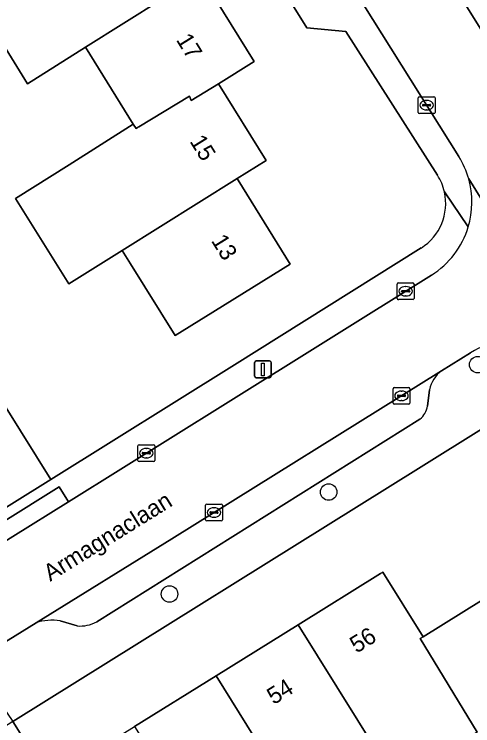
# Model space of a CAD drawing. Extents: x 157767 to 159172, y 387839 to 389425.
# Drawn here: x 158510.56 to 158537.73, y 388095.43 to 388137.63 of the extents above; entities that cross this region are included whole.
import ezdxf

# ---------------------------------------------------------------- set-up
doc = ezdxf.new("R2010")
doc.units = 0
for name, color, linetype in [('IMGEO_Boom', 7, 'Continuous'), ('IMGEO_Erf', 7, 'Continuous'), ('IMGEO_Kolk', 7, 'Continuous'), ('IMGEO_Lichtmast', 7, 'Continuous'), ('IMGEO_Muur', 7, 'Continuous'), ('IMGEO_Openbare_ruimte_label', 7, 'Continuous'), ('IMGEO_Pand', 7, 'Continuous'), ('IMGEO_Pand_nummerreeks', 7, 'Continuous'), ('IMGEO_Parkeervlak_open', 7, 'Continuous'), ('IMGEO_Rijbaan_lokaal_open', 7, 'Continuous'), ('IMGEO_Voetpad_open', 7, 'Continuous')]:
    doc.layers.add(name, color=color, linetype=linetype)

msp = doc.modelspace()

# ---------------------------------------------------------------- linework, layer by layer
at = {"layer": 'IMGEO_Boom'}
for centre in [(158538.022, 388116.848), (158529.192, 388109.291), (158519.762, 388103.245)]:
    msp.add_circle(centre, 0.489, dxfattribs=at)
at = {"layer": 'IMGEO_Erf'}
for points in [[(158535.639, 388128.089), (158530.216, 388136.605), (158527.9, 388136.819), (158507.012, 388170.316), (158507.616, 388172.75), (158501.79, 388182.163)], [(158521.59, 388139.965), (158524.785, 388134.813), (158522.666, 388133.504), (158525.496, 388128.961), (158523.774, 388127.885), (158523.832, 388127.791), (158526.919, 388122.81), (158521.905, 388119.701), (158520.086, 388118.573), (158517.451, 388122.822), (158516.955, 388123.622), (158513.797, 388121.648), (158510.642, 388126.693), (158513.81, 388128.695), (158517.615, 388131.1), (158514.779, 388135.673), (158511.341, 388133.507), (158508.319, 388138.381), (158506.346, 388137.159), (158503.327, 388142.002)], [(158488.112, 388139.1), (158491.041, 388134.392), (158497.767, 388138.637), (158500.841, 388133.768), (158494.084, 388129.502), (158495.543, 388127.134), (158501.913, 388131.115), (158503.389, 388128.752), (158497.019, 388124.771), (158498.647, 388122.157), (158502.853, 388124.785), (158504.3, 388122.47), (158500.094, 388119.842), (158502.272, 388116.342), (158503.761, 388117.272), (158506.954, 388119.268), (158510.071, 388114.281), (158512.722, 388110.04), (158523.604, 388116.845), (158534.67, 388123.764)], [(158541.987, 388115.359), (158534.664, 388110.788), (158510.476, 388095.689), (158512.627, 388092.242), (158517.684, 388095.387), (158522.533, 388098.402), (158527.384, 388101.418), (158532.27, 388104.457), (158532.411, 388104.544), (158534.792, 388100.714), (158539.451, 388103.611), (158544.354, 388106.66)]]:
    msp.add_lwpolyline(points, dxfattribs=at)
for centre, radius, start, end in [((158532.993, 388126.405), 3.136, 12.5983, 32.4786), ((158533.001, 388126.409), 3.128, 302.2494, 12.5524)]:
    msp.add_arc(centre, radius, start, end, dxfattribs=at)
at = {"layer": 'IMGEO_Kolk'}
for p, q in [((158534.497, 388131.807), (158534.497, 388132.659)), ((158534.572, 388132.733), (158535.424, 388132.733)), ((158535.498, 388132.659), (158535.498, 388131.807)), ((158534.756, 388132.227), (158534.756, 388132.239)), ((158534.799, 388132.276), (158535.197, 388132.276)), ((158534.985, 388132.513), (158535.01, 388132.513)), ((158535.24, 388132.239), (158535.24, 388132.227)), ((158535.194, 388132.19), (158534.796, 388132.19)), ((158535.008, 388131.953), (158534.983, 388131.953)), ((158535.424, 388131.733), (158534.572, 388131.733)), ((158533.325, 388121.7), (158534.177, 388121.7)), ((158533.25, 388120.774), (158533.25, 388121.626)), ((158533.738, 388121.48), (158533.763, 388121.48)), ((158534.251, 388121.626), (158534.251, 388120.774)), ((158533.509, 388121.194), (158533.509, 388121.206)), ((158533.947, 388121.157), (158533.549, 388121.157)), ((158533.552, 388121.243), (158533.95, 388121.243)), ((158533.761, 388120.92), (158533.736, 388120.92)), ((158533.993, 388121.206), (158533.993, 388121.194)), ((158534.177, 388120.7), (158533.325, 388120.7)), ((158533.008, 388114.57), (158533.008, 388115.422)), ((158533.083, 388115.496), (158533.935, 388115.496)), ((158534.009, 388115.422), (158534.009, 388114.57)), ((158533.267, 388114.99), (158533.267, 388115.002)), ((158533.705, 388114.953), (158533.307, 388114.953)), ((158533.31, 388115.039), (158533.708, 388115.039)), ((158533.496, 388115.276), (158533.521, 388115.276)), ((158533.751, 388115.002), (158533.751, 388114.99)), ((158533.519, 388114.716), (158533.494, 388114.716)), ((158533.935, 388114.496), (158533.083, 388114.496)), ((158517.887, 388111.172), (158517.887, 388112.024)), ((158517.962, 388112.098), (158518.814, 388112.098)), ((158518.888, 388112.024), (158518.888, 388111.172)), ((158518.146, 388111.592), (158518.146, 388111.604)), ((158518.189, 388111.641), (158518.587, 388111.641)), ((158518.375, 388111.878), (158518.4, 388111.878)), ((158518.63, 388111.604), (158518.63, 388111.592)), ((158518.584, 388111.555), (158518.186, 388111.555)), ((158518.398, 388111.318), (158518.373, 388111.318)), ((158518.814, 388111.098), (158517.962, 388111.098)), ((158521.895, 388107.653), (158521.895, 388108.505)), ((158521.97, 388108.579), (158522.822, 388108.579)), ((158522.383, 388108.359), (158522.408, 388108.359)), ((158522.896, 388108.505), (158522.896, 388107.653)), ((158522.154, 388108.073), (158522.154, 388108.085)), ((158522.592, 388108.036), (158522.194, 388108.036)), ((158522.197, 388108.122), (158522.595, 388108.122)), ((158522.406, 388107.799), (158522.381, 388107.799)), ((158522.638, 388108.085), (158522.638, 388108.073)), ((158522.822, 388107.579), (158521.97, 388107.579))]:
    msp.add_line(p, q, dxfattribs=at)
for points in [[(158534.497, 388131.807), (158534.497, 388132.659)], [(158534.572, 388132.733), (158535.424, 388132.733)], [(158535.498, 388132.659), (158535.498, 388131.807)], [(158535.424, 388131.733), (158534.572, 388131.733)], [(158533.325, 388121.7), (158534.177, 388121.7)], [(158533.25, 388120.774), (158533.25, 388121.626)], [(158534.251, 388121.626), (158534.251, 388120.774)], [(158534.177, 388120.7), (158533.325, 388120.7)], [(158533.008, 388114.57), (158533.008, 388115.422)], [(158533.083, 388115.496), (158533.935, 388115.496)], [(158534.009, 388115.422), (158534.009, 388114.57)], [(158533.935, 388114.496), (158533.083, 388114.496)], [(158517.887, 388111.172), (158517.887, 388112.024)], [(158517.962, 388112.098), (158518.814, 388112.098)], [(158518.888, 388112.024), (158518.888, 388111.172)], [(158518.814, 388111.098), (158517.962, 388111.098)], [(158521.895, 388107.653), (158521.895, 388108.505)], [(158521.97, 388108.579), (158522.822, 388108.579)], [(158522.896, 388108.505), (158522.896, 388107.653)], [(158522.822, 388107.579), (158521.97, 388107.579)]]:
    msp.add_lwpolyline(points, dxfattribs=at)
for centre, radius, start, end in [((158534.574, 388132.657), 0.0765, 91.552, 178.448), ((158534.574, 388132.657), 0.0765, 91.552, 178.448), ((158535.422, 388132.657), 0.0765, 1.552, 88.448), ((158535.422, 388132.657), 0.0765, 1.552, 88.448), ((158534.796, 388132.236), 0.0403, 85.8775, 175.7526), ((158535.201, 388132.238), 0.0386, 1.7309, 96.639), ((158534.574, 388131.809), 0.0765, 181.552, 268.448), ((158534.574, 388131.809), 0.0765, 181.552, 268.448), ((158534.793, 388132.226), 0.0366, 178.938, 274.7102), ((158535.197, 388132.233), 0.043, 264.8664, 352.4533), ((158535.422, 388131.809), 0.0765, 271.552, 358.448), ((158535.422, 388131.809), 0.0765, 271.552, 358.448), ((158533.327, 388121.624), 0.0765, 91.552, 178.448), ((158533.327, 388121.624), 0.0765, 91.552, 178.448), ((158534.175, 388121.624), 0.0765, 1.552, 88.448), ((158534.175, 388121.624), 0.0765, 1.552, 88.448), ((158533.549, 388121.203), 0.0403, 85.8775, 175.7526), ((158533.546, 388121.193), 0.0366, 178.938, 274.7102), ((158533.95, 388121.2), 0.043, 264.8664, 352.4533), ((158533.954, 388121.205), 0.0386, 1.7309, 96.639), ((158533.327, 388120.776), 0.0765, 181.552, 268.448), ((158533.327, 388120.776), 0.0765, 181.552, 268.448), ((158534.175, 388120.776), 0.0765, 271.552, 358.448), ((158534.175, 388120.776), 0.0765, 271.552, 358.448), ((158533.085, 388115.42), 0.0765, 91.552, 178.448), ((158533.085, 388115.42), 0.0765, 91.552, 178.448), ((158533.933, 388115.42), 0.0765, 1.552, 88.448), ((158533.933, 388115.42), 0.0765, 1.552, 88.448), ((158533.307, 388114.999), 0.0403, 85.8775, 175.7526), ((158533.304, 388114.989), 0.0366, 178.938, 274.7102), ((158533.708, 388114.996), 0.043, 264.8664, 352.4533), ((158533.712, 388115.001), 0.0386, 1.7309, 96.639), ((158533.085, 388114.572), 0.0765, 181.552, 268.448), ((158533.085, 388114.572), 0.0765, 181.552, 268.448), ((158533.933, 388114.572), 0.0765, 271.552, 358.448), ((158533.933, 388114.572), 0.0765, 271.552, 358.448), ((158517.964, 388112.022), 0.0765, 91.552, 178.448), ((158517.964, 388112.022), 0.0765, 91.552, 178.448), ((158518.812, 388112.022), 0.0765, 1.552, 88.448), ((158518.812, 388112.022), 0.0765, 1.552, 88.448), ((158518.186, 388111.601), 0.0403, 85.8775, 175.7526), ((158518.183, 388111.591), 0.0366, 178.938, 274.7102), ((158518.587, 388111.598), 0.043, 264.8664, 352.4533), ((158518.591, 388111.603), 0.0386, 1.7309, 96.639), ((158517.964, 388111.174), 0.0765, 181.552, 268.448), ((158517.964, 388111.174), 0.0765, 181.552, 268.448), ((158518.812, 388111.174), 0.0765, 271.552, 358.448), ((158518.812, 388111.174), 0.0765, 271.552, 358.448), ((158521.972, 388108.503), 0.0765, 91.552, 178.448), ((158521.972, 388108.503), 0.0765, 91.552, 178.448), ((158522.82, 388108.503), 0.0765, 1.552, 88.448), ((158522.82, 388108.503), 0.0765, 1.552, 88.448), ((158522.194, 388108.082), 0.0403, 85.8775, 175.7526), ((158522.191, 388108.072), 0.0366, 178.938, 274.7102), ((158522.595, 388108.079), 0.043, 264.8664, 352.4533), ((158522.599, 388108.084), 0.0386, 1.7309, 96.639), ((158521.972, 388107.655), 0.0765, 181.552, 268.448), ((158521.972, 388107.655), 0.0765, 181.552, 268.448), ((158522.82, 388107.655), 0.0765, 271.552, 358.448), ((158522.82, 388107.655), 0.0765, 271.552, 358.448)]:
    msp.add_arc(centre, radius, start, end, dxfattribs=at)
for centre, major_axis, ratio, start_param, end_param in [((158534.984, 388132.233), (-0.387, 0.002), 0.722429, 4.712389, 7.853982), ((158535.009, 388132.233), (-0.39, 0.002), 0.717154, 1.570796, 4.712389), ((158533.737, 388121.2), (-0.387, 0.002), 0.722429, 4.712389, 7.853982), ((158533.762, 388121.2), (-0.39, 0.002), 0.717154, 1.570796, 4.712389), ((158533.495, 388114.996), (-0.387, 0.002), 0.722429, 4.712389, 7.853982), ((158533.52, 388114.996), (-0.39, 0.002), 0.717154, 1.570796, 4.712389), ((158518.374, 388111.598), (-0.387, 0.002), 0.722429, 4.712389, 7.853982), ((158518.399, 388111.598), (-0.39, 0.002), 0.717154, 1.570796, 4.712389), ((158522.382, 388108.079), (-0.387, 0.002), 0.722429, 4.712389, 7.853982), ((158522.407, 388108.079), (-0.39, 0.002), 0.717154, 1.570796, 4.712389)]:
    msp.add_ellipse(centre, major_axis=major_axis, ratio=ratio, start_param=start_param, end_param=end_param, dxfattribs=at)
at = {"layer": 'IMGEO_Lichtmast'}
for p, q in [((158524.9, 388117.067), (158525.69, 388117.067)), ((158525.69, 388117.067), (158524.9, 388117.067)), ((158524.8, 388116.167), (158524.8, 388116.967)), ((158524.8, 388116.967), (158524.8, 388116.167)), ((158525.79, 388116.967), (158525.79, 388116.167)), ((158525.79, 388116.167), (158525.79, 388116.967)), ((158525.69, 388116.067), (158524.9, 388116.067)), ((158524.9, 388116.067), (158525.69, 388116.067))]:
    msp.add_line(p, q, dxfattribs=at)
msp.add_lwpolyline([(158525.22, 388116.942), (158525.37, 388116.942), (158525.37, 388116.192), (158525.22, 388116.192), (158525.22, 388116.942)], dxfattribs=at)
for centre, start, end in [((158524.9, 388116.967), 90, 180), ((158524.9, 388116.967), 90, 180), ((158525.69, 388116.967), 0, 90), ((158525.69, 388116.967), 360, 90), ((158524.9, 388116.167), 180, 270), ((158524.9, 388116.167), 180, 270), ((158525.69, 388116.167), 270, 0), ((158525.69, 388116.167), 270, 0)]:
    msp.add_arc(centre, 0.1, start, end, dxfattribs=at)
at = {"layer": 'IMGEO_Muur'}
for points in [[(158512.722, 388110.04), (158523.604, 388116.845)], [(158541.987, 388115.359), (158534.664, 388110.788)]]:
    msp.add_lwpolyline(points, dxfattribs=at)
at = {"layer": 'IMGEO_Pand'}
for points in [[(158518.592, 388144.801), (158511.773, 388140.522), (158509.473, 388139.096), (158508.319, 388138.381), (158511.341, 388133.507), (158514.779, 388135.673), (158521.59, 388139.965)], [(158524.785, 388134.813), (158521.59, 388139.965), (158514.779, 388135.673), (158517.615, 388131.1), (158517.775, 388130.842), (158517.87, 388130.9), (158517.949, 388130.948), (158520.95, 388132.77), (158521.04, 388132.5), (158522.666, 388133.504)], [(158522.666, 388133.504), (158521.04, 388132.5), (158520.95, 388132.77), (158517.949, 388130.948), (158517.87, 388130.9), (158517.775, 388130.842), (158517.615, 388131.1), (158513.81, 388128.695), (158510.642, 388126.693), (158513.797, 388121.648), (158516.955, 388123.622), (158523.774, 388127.885), (158525.496, 388128.961)], [(158523.832, 388127.791), (158523.774, 388127.885), (158516.955, 388123.622), (158517.451, 388122.822), (158520.086, 388118.573), (158521.905, 388119.701), (158526.919, 388122.81)], [(158534.617, 388100.605), (158534.792, 388100.714), (158532.411, 388104.544), (158532.27, 388104.457), (158527.384, 388101.418), (158533.21, 388092.077), (158537.658, 388094.843), (158538, 388095.056)], [(158539.451, 388103.611), (158534.792, 388100.714), (158534.617, 388100.605), (158538, 388095.056), (158537.658, 388094.843), (158538.463, 388093.541), (158538.796, 388093.749), (158543.505, 388096.688), (158543.694, 388096.806)], [(158527.384, 388101.418), (158522.533, 388098.402), (158528.331, 388089.043), (158533.21, 388092.077)], [(158517.684, 388095.387), (158521.945, 388088.593), (158524.032, 388089.891), (158525.611, 388087.352), (158528.331, 388089.043), (158522.533, 388098.402)]]:
    msp.add_lwpolyline(points, close=True, dxfattribs=at)
at = {"layer": 'IMGEO_Parkeervlak_open'}
for points in [[(158523.645, 388159.852), (158533.16, 388144.855), (158534.496, 388142.706), (158538.459, 388136.331)], [(158535.888, 388116.479), (158519.891, 388106.522), (158511.851, 388101.537)], [(158535.04, 388114.392), (158535.174, 388115.357)], [(158515.447, 388101.602), (158534.601, 388113.615)], [(158513.276, 388101.665), (158514.28, 388101.354)]]:
    msp.add_lwpolyline(points, dxfattribs=at)
for centre, radius, start, end in [((158536.891, 388115.053), 1.744, 125.1123, 169.9453), ((158533.909, 388114.519), 1.138, 307.4545, 353.6132), ((158512.845, 388098.469), 3.225, 82.3156, 107.95), ((158514.452, 388103.413), 2.067, 265.2202, 298.7748)]:
    msp.add_arc(centre, radius, start, end, dxfattribs=at)
at = {"layer": 'IMGEO_Rijbaan_lokaal_open'}
for points in [[(158540.834, 388132.511), (158540.153, 388133.606), (158538.459, 388136.331), (158534.496, 388142.706), (158530.144, 388140.002), (158530.652, 388139.183), (158536.903, 388129.189)], [(158494.276, 388117.188), (158496.926, 388112.947), (158497.265, 388113.159), (158497.776, 388112.581), (158502.995, 388103.961), (158512.722, 388110.04), (158510.071, 388114.281), (158506.935, 388112.321), (158503.684, 388110.29), (158500.568, 388115.277), (158502.272, 388116.342), (158500.094, 388119.842), (158498.647, 388122.157), (158497.019, 388124.771), (158495.543, 388127.134), (158494.084, 388129.502)], [(158544.24, 388116.955), (158537.492, 388127.856)], [(158537.492, 388127.856), (158544.24, 388116.955)], [(158535.283, 388122.156), (158523.084, 388114.526), (158513.779, 388108.72), (158510.479, 388106.661), (158503.775, 388102.469), (158501.451, 388101.016), (158500, 388100.109), (158498.787, 388099.35), (158495.798, 388097.417), (158491.972, 388094.944), (158486.218, 388091.224), (158484.765, 388090.284), (158481.916, 388088.555), (158476.21, 388085.092), (158472.358, 388082.754), (158470.565, 388081.669)], [(158519.891, 388106.522), (158535.888, 388116.479), (158537.601, 388117.545)], [(158476.465, 388079.383), (158476.78, 388079.58), (158496.967, 388092.307), (158497.401, 388092.576), (158500, 388094.188), (158508.108, 388099.216), (158511.851, 388101.537), (158519.891, 388106.522)], [(158526.126, 388070.604), (158523.501, 388074.836), (158516.872, 388085.439), (158512.627, 388092.242), (158510.476, 388095.689), (158500.005, 388088.99), (158501.213, 388087.196), (158506.54, 388090.517), (158509.364, 388085.988), (158508.626, 388085.528), (158511.905, 388080.268), (158515.23, 388074.935), (158518.57, 388069.578)]]:
    msp.add_lwpolyline(points, dxfattribs=at)
for centre, radius, start, end in [((158532.564, 388126.475), 5.118, 15.6535, 32.024), ((158532.596, 388126.483), 5.085, 343.2072, 15.6639), ((158532.586, 388126.475), 5.092, 301.9816, 343.3223), ((158540.528, 388112.851), 5.532, 79.2766, 121.9417)]:
    msp.add_arc(centre, radius, start, end, dxfattribs=at)
at = {"layer": 'IMGEO_Voetpad_open'}
for points in [[(158500, 388185.548), (158501.79, 388182.163), (158507.616, 388172.75), (158507.012, 388170.316), (158527.9, 388136.819), (158530.216, 388136.605), (158535.639, 388128.089)], [(158536.903, 388129.189), (158530.652, 388139.183)], [(158537.464, 388125.014), (158536.054, 388127.089)], [(158536.054, 388127.089), (158537.464, 388125.014)], [(158534.67, 388123.764), (158523.604, 388116.845), (158512.722, 388110.04), (158502.995, 388103.961), (158481.16, 388090.315), (158475.431, 388086.723), (158463.623, 388079.309), (158463.236, 388079.067), (158462.351, 388078.513), (158464.926, 388074.48), (158467.076, 388071.179), (158468.02, 388071.562)], [(158523.084, 388114.526), (158535.283, 388122.156)], [(158537.601, 388117.545), (158535.888, 388116.479)], [(158534.664, 388110.788), (158541.987, 388115.359)], [(158535.174, 388115.357), (158535.04, 388114.392)], [(158470.317, 388082.103), (158472.099, 388083.182), (158472.358, 388082.754), (158476.21, 388085.092), (158475.954, 388085.519), (158481.66, 388088.983), (158481.916, 388088.555), (158484.765, 388090.284), (158486.218, 388091.224), (158485.95, 388091.645), (158491.704, 388095.364), (158491.972, 388094.944), (158495.798, 388097.417), (158495.533, 388097.84), (158500, 388100.684), (158501.186, 388101.439), (158501.451, 388101.016), (158503.775, 388102.469), (158503.224, 388103.351), (158513.228, 388109.602), (158513.779, 388108.72), (158523.084, 388114.526)], [(158534.601, 388113.615), (158515.447, 388101.602)], [(158511.851, 388101.537), (158508.108, 388099.216), (158508.656, 388098.332), (158510.476, 388095.689), (158534.664, 388110.788)], [(158514.28, 388101.354), (158513.276, 388101.665)]]:
    msp.add_lwpolyline(points, dxfattribs=at)
msp.add_lwpolyline([(158513.779, 388108.72), (158513.228, 388109.602), (158503.224, 388103.351), (158503.775, 388102.469), (158510.479, 388106.661)], close=True, dxfattribs=at)
for centre, radius, start, end in [((158532.564, 388126.475), 5.118, 15.6535, 32.024), ((158532.993, 388126.405), 3.136, 12.5983, 32.4786), ((158532.596, 388126.483), 5.085, 343.2072, 15.6639), ((158533.001, 388126.409), 3.128, 302.2494, 12.5524), ((158532.586, 388126.475), 5.092, 301.9816, 343.3223), ((158540.528, 388112.851), 5.532, 79.2766, 121.9417), ((158536.891, 388115.053), 1.744, 125.1123, 169.9453), ((158533.909, 388114.519), 1.138, 307.4545, 353.6132), ((158512.845, 388098.469), 3.225, 82.3156, 107.95), ((158514.452, 388103.413), 2.067, 265.2202, 298.7748)]:
    msp.add_arc(centre, radius, start, end, dxfattribs=at)

# ---------------------------------------------------------------- texts
at = {"layer": 'IMGEO_Openbare_ruimte_label'}
msp.add_text('Armagnaclaan', height=1, rotation=31.8476, dxfattribs=at).set_placement((158512.69, 388103.966))
at = {"layer": 'IMGEO_Pand_nummerreeks'}
for s, rotation, p in [('17', 301.7989, (158520.122, 388136.11)), ('15', 301.9135, (158520.928, 388130.09)), ('13', 301.7875, (158522.201, 388124.198)), ('56', 31.8736, (158530.845, 388099.707)), ('54', 31.874, (158525.934, 388096.654))]:
    msp.add_text(s, height=1, rotation=rotation, dxfattribs=at).set_placement(p)

doc.saveas('drawing.dxf')
